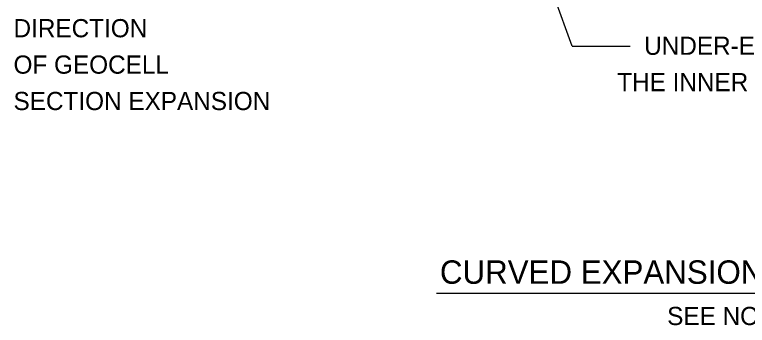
# Model space of a CAD drawing. Extents: x 638850 to 644908, y 297188 to 298900.
# Drawn here: x 643971.1 to 644083.9, y 297613.5 to 297661.3 of the extents above; entities that cross this region are included whole.
import ezdxf

# ---------------------------------------------------------------- set-up
doc = ezdxf.new("R2010")
doc.units = 0
doc.layers.add('3', color=7, linetype='Continuous')
doc.layers.add('6', color=7, linetype='Continuous')

msp = doc.modelspace()

# ---------------------------------------------------------------- linework, layer by layer
at = {"layer": '3'}
msp.add_line((644036.01, 297618.48), (644131.89, 297618.48), dxfattribs=at)
at = {"layer": '6'}
for q in [(644050.81, 297673.17), (644065.82, 297656.46)]:
    msp.add_line((644056.89, 297656.46), q, dxfattribs=at)

# ---------------------------------------------------------------- texts
at = {"layer": '3'}
for s, height, p in [('DIRECTION', 2.799, (643970.9, 297657.84)), ('UNDER-EXPAND', 2.799, (644067.97, 297655.14)), ('OF GEOCELL', 2.799, (643970.9, 297652.24)), ('THE INNER CELLS', 2.799, (644063.82, 297649.55)), ('SECTION EXPANSION', 2.799, (643970.9, 297646.64)), ('CURVED EXPANSION OF SECTION', 3.6022, (644036.53, 297619.92)), ('SEE NOTE 1', 2.799, (644071.51, 297613.57))]:
    msp.add_text(s, height=height, dxfattribs=at).set_placement(p)

doc.saveas('drawing.dxf')
